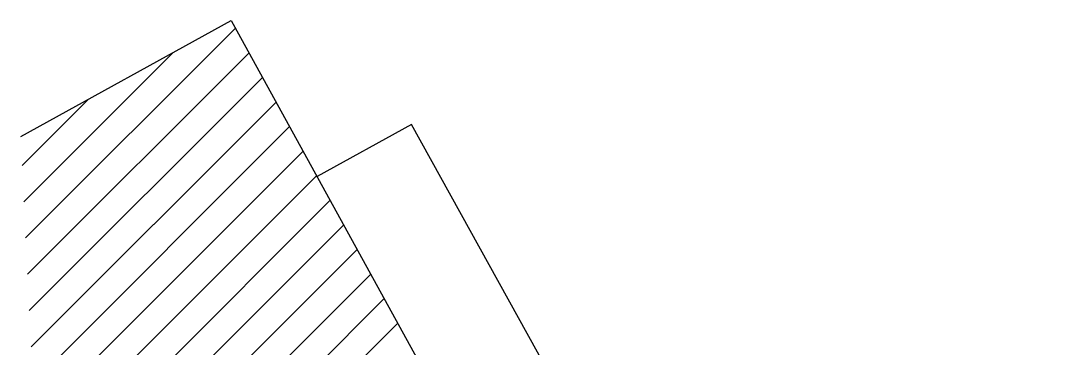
# Model space of a CAD drawing. Extents: x -559180 to -551373, y -1076947 to -1072071.
# Drawn here: x -554726.96 to -554707.78, y -1072865.31 to -1072859.25 of the extents above; entities that cross this region are included whole.
import ezdxf

# ---------------------------------------------------------------- set-up
doc = ezdxf.new("R2010")
doc.units = 0
for name, color, linetype in [('14_BUDOVY', 7, 'Continuous'), ('2_VODOVOD', 7, 'Continuous'), ('32', 7, 'Continuous')]:
    doc.layers.add(name, color=color, linetype=linetype)

msp = doc.modelspace()

# ---------------------------------------------------------------- linework, layer by layer
at = {"layer": '14_BUDOVY'}
for p, q in [((-554726.957, -1072861.398), (-554723.049, -1072859.248)), ((-554723.049, -1072859.248), (-554709.12, -1072884.57))]:
    msp.add_line(p, q, dxfattribs=at)
at = {"layer": '2_VODOVOD'}
for p, q in [((-554719.709, -1072861.177), (-554721.458, -1072862.14)), ((-554707.78, -1072882.72), (-554719.709, -1072861.177))]:
    msp.add_line(p, q, dxfattribs=at)
at = {"layer": '32'}
for p, q in [((-554726.865, -1072863.282), (-554722.971, -1072859.389)), ((-554726.898, -1072862.608), (-554724.135, -1072859.845)), ((-554726.831, -1072863.956), (-554722.72, -1072859.845)), ((-554726.798, -1072864.63), (-554722.47, -1072860.301)), ((-554726.931, -1072861.934), (-554725.707, -1072860.71)), ((-554726.765, -1072865.304), (-554722.219, -1072860.758)), ((-554726.732, -1072865.978), (-554721.968, -1072861.214)), ((-554726.699, -1072866.652), (-554721.717, -1072861.67)), ((-554726.666, -1072867.326), (-554721.466, -1072862.126)), ((-554726.633, -1072868), (-554721.215, -1072862.582)), ((-554726.6, -1072868.674), (-554720.964, -1072863.038)), ((-554726.567, -1072869.349), (-554720.713, -1072863.495)), ((-554726.534, -1072870.023), (-554720.462, -1072863.951)), ((-554726.501, -1072870.697), (-554720.211, -1072864.407)), ((-554726.468, -1072871.371), (-554719.96, -1072864.863))]:
    msp.add_line(p, q, dxfattribs=at)

doc.saveas('drawing.dxf')
